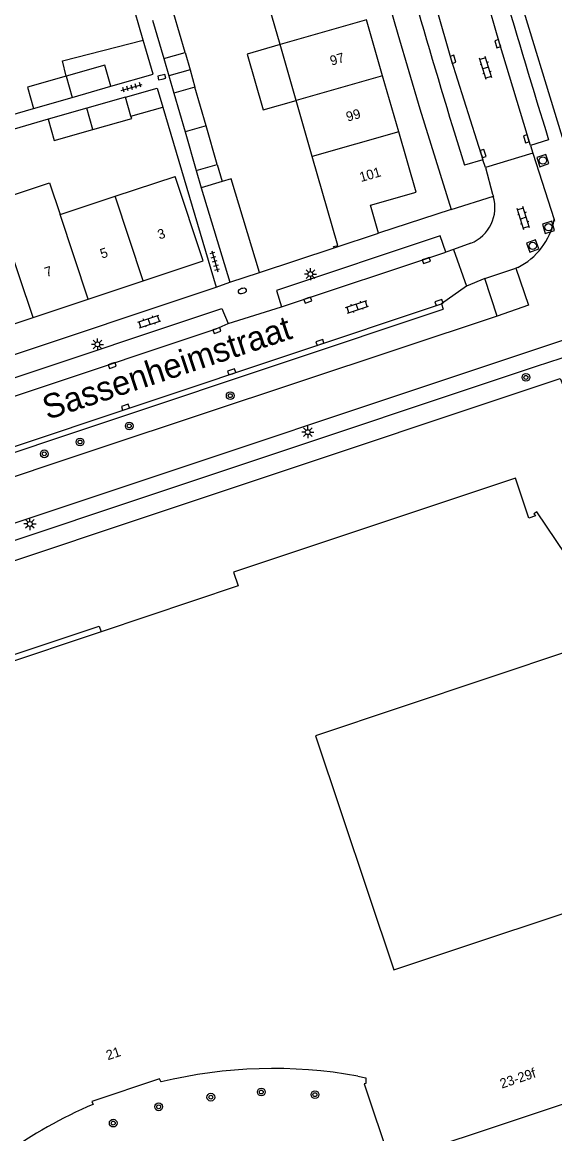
# Model space of a CAD drawing. Extents: x 125000 to 129004, y 397500 to 399008.
# Drawn here: x 127044.4 to 127099.3, y 398660.6 to 398775.1 of the extents above; entities that cross this region are included whole.
import ezdxf

# ---------------------------------------------------------------- set-up
doc = ezdxf.new("R2010")
doc.units = 0
for name, color, linetype in [('gg-afsc-erfafscheiding', 7, 'Continuous'), ('gg-afsc-faunaraster', 7, 'Continuous'), ('gg-afsc-hekwerk', 7, 'Continuous'), ('gg-afsc-muur', 7, 'Continuous'), ('gg-anno-huisnummerreeks BGT', 7, 'Continuous'), ('gg-anno-openbare ruimte label', 7, 'Continuous'), ('gg-bbg-bijgebouw', 7, 'Continuous'), ('gg-bbg-gedigitaliseerde bebouwing', 7, 'Continuous'), ('gg-bbg-hoofdgebouw', 7, 'Continuous'), ('gg-bbg-luifel en loopbrug', 7, 'Continuous'), ('gg-bbg-onder overbouw', 7, 'Continuous'), ('gg-bbg-pand overbouw', 7, 'Continuous'), ('gg-bbg-tussenscheiding', 7, 'Continuous'), ('gg-knt-verharding', 7, 'Continuous'), ('gg-knt-verharding nz', 7, 'Continuous'), ('gt-grn-weggrens', 7, 'Continuous'), ('gt-symb-boom', 7, 'Continuous'), ('gt-symb-brandkraan', 7, 'Continuous'), ('gt-symb-klinker verharding', 7, 'Continuous'), ('gt-symb-kolk', 7, 'Continuous'), ('gt-symb-lichtmast', 7, 'Continuous'), ('gt-symb-rioolschacht', 7, 'Continuous'), ('gt-symb-tegel verharding', 7, 'Continuous')]:
    doc.layers.add(name, color=color, linetype=linetype)

# ---------------------------------------------------------------- blocks, each defined once
blk = doc.blocks.new('gt0-RS')
at = {"layer": 'gt-symb-rioolschacht'}
blk.add_lwpolyline([(-0.5, -0.5), (0.5, -0.5), (0.5, 0.5), (-0.5, 0.5)], close=True, dxfattribs=at)
blk.add_circle((0, 0), 0.375, dxfattribs=at)
blk = doc.blocks.new('gt0-KL1')
at = {"layer": 'gt-symb-klinker verharding'}
for p, q in [((-1.15, 0.3), (1.15, 0.3)), ((-1, -0.3), (-1, 0.3)), ((-0.5, 0.3), (-0.5, 0.45)), ((0, -0.3), (0, 0.3)), ((0.5, 0.3), (0.5, 0.45)), ((1, -0.3), (1, 0.3)), ((-1.15, -0.3), (1.15, -0.3)), ((-0.5, -0.45), (-0.5, -0.3)), ((0.5, -0.45), (0.5, -0.3))]:
    blk.add_line(p, q, dxfattribs=at)
blk = doc.blocks.new('gt0-KOLK')
at = {"layer": 'gt-symb-kolk'}
blk.add_lwpolyline([(0, 0), (0.37, 0), (0.37, 0.4), (-0.38, 0.4), (-0.38, 0), (0, 0)], dxfattribs=at)
blk = doc.blocks.new('gt0-BOOM')
at = {"layer": 'gt-symb-boom'}
for radius in [0.4, 0.2]:
    blk.add_circle((0, 0), radius, dxfattribs=at)
blk = doc.blocks.new('gt0-BR')
at = {"layer": 'gt-symb-brandkraan'}
for centre, radius, start, end in [((-0.24, 0), 0.206, 107.5669, 252.4331), ((0.6, -2.66), 3, 106.892, 107.5669), ((0, -0.69), 0.938, 73.108, 106.892), ((-0.6, -2.66), 3, 72.4331, 73.108), ((0.24, 0), 0.206, 287.567, 72.4331), ((0.6, 2.66), 3, 252.4331, 253.108), ((0, 0.69), 0.938, 253.108, 286.8921), ((-0.6, 2.66), 3, 286.8921, 287.567)]:
    blk.add_arc(centre, radius, start, end, dxfattribs=at)
blk = doc.blocks.new('gt0-LMAST')
at = {"layer": 'gt-symb-lichtmast'}
for p, q in [((-0.18, 0.17), (-0.45, 0.44)), ((-0.01, 0.25), (-0.01, 0.62)), ((0.17, 0.17), (0.44, 0.44)), ((-0.26, 0), (-0.63, 0)), ((-0.18, -0.18), (-0.45, -0.45)), ((-0.01, -0.25), (-0.01, -0.63)), ((0.44, -0.45), (0.17, -0.18)), ((0.24, 0), (0.62, 0))]:
    blk.add_line(p, q, dxfattribs=at)
blk.add_circle((-0.01, 0), 0.25, dxfattribs=at)
blk = doc.blocks.new('gt0-TEG1')
at = {"layer": 'gt-symb-tegel verharding'}
for p, q in [((-1.12, 0), (1.12, 0)), ((-0.9, -0.25), (-0.9, 0.25)), ((-0.45, -0.25), (-0.45, 0.25)), ((0, -0.25), (0, 0.25)), ((0.45, -0.25), (0.45, 0.25)), ((0.9, -0.25), (0.9, 0.25))]:
    blk.add_line(p, q, dxfattribs=at)

msp = doc.modelspace()

# ---------------------------------------------------------------- linework, layer by layer
at = {"layer": 'gg-afsc-erfafscheiding'}
for p, q in [((127056.84, 398773.27), (127051.84, 398790.53)), ((127058.86, 398766.37), (127064.36, 398747.82)), ((127042.23, 398765.28), (127045.53, 398766.23)), ((127047.04, 398765.12), (127043.55, 398764.12))]:
    msp.add_line(p, q, dxfattribs=at)
at = {"layer": 'gg-afsc-faunaraster'}
msp.add_lwpolyline([(127079.2, 398851.3), (127081.68, 398836.81), (127084.55, 398822.21), (127087.82, 398807.41), (127091.39, 398792.89), (127095.31, 398778.7), (127100.03, 398763.27)], dxfattribs=at)
at = {"layer": 'gg-afsc-hekwerk'}
msp.add_lwpolyline([(127000, 398705.12), (127099.83, 398738.41), (127109.83, 398714.51)], dxfattribs=at)
at = {"layer": 'gg-afsc-muur'}
msp.add_line((127068.83, 398749.32), (127076.51, 398751.88), dxfattribs=at)
at = {"layer": 'gg-bbg-bijgebouw'}
for p, q in [((127061.16, 398772.02), (127060, 398775.99)), ((127057.81, 398775.35), (127058.97, 398771.38)), ((127058.97, 398771.38), (127061.16, 398772.02)), ((127049.51, 398767.37), (127053.5, 398768.52)), ((127055.01, 398767.41), (127051.03, 398766.27)), ((127055.58, 398765.43), (127055.01, 398767.41)), ((127062.17, 398768.44), (127060.01, 398767.82)), ((127060.01, 398767.82), (127061.15, 398763.83)), ((127063.32, 398764.45), (127062.17, 398768.44)), ((127045.53, 398766.23), (127049.51, 398767.37)), ((127051.03, 398766.27), (127047.04, 398765.12)), ((127064.46, 398760.47), (127063.32, 398764.45)), ((127061.15, 398763.83), (127062.3, 398759.85)), ((127062.3, 398759.85), (127064.46, 398760.47)), ((127064.97, 398758.7), (127062.82, 398758.05)), ((127062.82, 398758.05), (127065.78, 398748.32)), ((127065.78, 398748.32), (127068.83, 398749.32))]:
    msp.add_line(p, q, dxfattribs=at)
for points in [[(127053.5, 398768.52), (127052.89, 398770.71), (127048.9, 398769.57)], [(127048.9, 398769.57), (127044.9, 398768.42), (127045.53, 398766.23)], [(127047.04, 398765.12), (127047.67, 398762.93), (127051.66, 398764.07)], [(127051.66, 398764.07), (127055.65, 398765.22), (127055.58, 398765.43)], [(127068.83, 398749.32), (127065.89, 398758.98), (127064.97, 398758.7)]]:
    msp.add_lwpolyline(points, dxfattribs=at)
at = {"layer": 'gg-bbg-gedigitaliseerde bebouwing'}
for p, q in [((127070.95, 398772.82), (127069.29, 398778.6)), ((127072.6, 398767.05), (127070.95, 398772.82)), ((127074.26, 398761.27), (127072.6, 398767.05)), ((127053.96, 398757.19), (127060.12, 398759.24)), ((127048.27, 398755.3), (127053.96, 398757.19))]:
    msp.add_line(p, q, dxfattribs=at)
for points in [[(127076.51, 398751.88), (127076.47, 398752.02), (127076.89, 398752.13), (127074.26, 398761.27)], [(127042.58, 398753.4), (127041.49, 398756.68), (127047.18, 398758.57), (127048.27, 398755.3)]]:
    msp.add_lwpolyline(points, dxfattribs=at)
at = {"layer": 'gg-bbg-hoofdgebouw'}
for p, q in [((127081.52, 398769.61), (127079.86, 398775.38)), ((127083.18, 398763.84), (127081.52, 398769.61)), ((127076.51, 398751.88), (127081.09, 398753.39)), ((127051.17, 398746.59), (127056.85, 398748.48)), ((127045.48, 398744.69), (127051.17, 398746.59)), ((127039.79, 398742.79), (127045.48, 398744.69))]:
    msp.add_line(p, q, dxfattribs=at)
for points in [[(127081.09, 398753.39), (127080.26, 398756.26), (127084.97, 398757.6), (127083.18, 398763.84)], [(127056.85, 398748.48), (127063.01, 398750.53), (127060.12, 398759.24)], [(127101.08, 398710.45), (127100.71, 398711.74), (127104.44, 398714.21), (127097.42, 398724.68), (127097.12, 398724.46), (127097.26, 398724.26), (127096.58, 398724.03), (127095.21, 398728.15), (127066.16, 398718.46), (127066.63, 398717.04), (127052.5, 398712.29)], [(127101.08, 398710.45), (127074.6, 398701.57), (127082.67, 398677.48), (127107.75, 398685.82)], [(127082.28, 398657.7), (127111.33, 398667.37), (127109.15, 398673.95)], [(127058.69, 398665.9), (127058.52, 398666.23), (127051.56, 398663.91), (127051.67, 398663.59)], [(127078.95, 398666.51), (127079.77, 398666.35), (127079.8, 398665.76), (127079.61, 398665.7), (127082.28, 398657.7)]]:
    msp.add_lwpolyline(points, dxfattribs=at)
for centre, radius, start, end in [((127070.23, 398618.8), 48.5, 79.6352, 103.7676), ((127069.81, 398620.88), 46.41, 113.0189, 138.8245)]:
    msp.add_arc(centre, radius, start, end, dxfattribs=at)
at = {"layer": 'gg-bbg-luifel en loopbrug'}
for p, q in [((127061.16, 398772.02), (127061.67, 398770.23)), ((127058.97, 398771.38), (127059.49, 398769.6)), ((127061.67, 398770.23), (127059.49, 398769.6)), ((127061.67, 398770.23), (127062.17, 398768.44)), ((127059.49, 398769.6), (127060.01, 398767.82)), ((127055.58, 398765.43), (127058.86, 398766.37)), ((127062.3, 398759.85), (127062.82, 398758.05)), ((127064.46, 398760.47), (127064.97, 398758.7))]:
    msp.add_line(p, q, dxfattribs=at)
for points in [[(127048.9, 398769.57), (127048.53, 398771.13), (127056.84, 398773.27)], [(127053.5, 398768.52), (127057.85, 398769.78), (127056.84, 398773.27)], [(127070.95, 398772.82), (127067.57, 398771.85), (127069.22, 398766.08), (127072.6, 398767.05)], [(127055.01, 398767.41), (127058.28, 398768.33), (127058.86, 398766.37)]]:
    msp.add_lwpolyline(points, dxfattribs=at)
at = {"layer": 'gg-bbg-onder overbouw'}
msp.add_line((127052.5, 398712.29), (127028.7, 398704.36), dxfattribs=at)
at = {"layer": 'gg-bbg-pand overbouw'}
msp.add_lwpolyline([(127028.7, 398704.36), (127028.45, 398704.95), (127052.3, 398712.9), (127052.5, 398712.29)], dxfattribs=at)
at = {"layer": 'gg-bbg-tussenscheiding'}
for p, q in [((127079.86, 398775.38), (127070.95, 398772.82)), ((127048.9, 398769.57), (127049.51, 398767.37)), ((127081.52, 398769.61), (127072.6, 398767.05)), ((127051.66, 398764.07), (127051.03, 398766.27)), ((127063.32, 398764.45), (127061.15, 398763.83)), ((127083.18, 398763.84), (127074.26, 398761.27)), ((127056.85, 398748.48), (127053.96, 398757.19)), ((127051.17, 398746.59), (127048.27, 398755.3)), ((127045.48, 398744.69), (127042.58, 398753.4))]:
    msp.add_line(p, q, dxfattribs=at)
at = {"layer": 'gg-knt-verharding'}
for p, q in [((127098.63, 398763.01), (127096.75, 398762.42)), ((127096.75, 398762.42), (127096.99, 398761.63)), ((127091.85, 398760.95), (127089.96, 398760.41)), ((127092.12, 398760.17), (127091.85, 398760.95)), ((127096.99, 398761.63), (127092.12, 398760.17)), ((127088.59, 398755.84), (127081.09, 398753.39)), ((127099.28, 398754.58), (127099.2, 398754.8)), ((127088.81, 398751.71), (127088.04, 398751.43)), ((127088.81, 398751.71), (127090.17, 398747.94)), ((127095.44, 398749.85), (127095.25, 398749.78)), ((127064.36, 398747.82), (127065.78, 398748.32)), ((127092.04, 398748.71), (127090.17, 398747.94)), ((127093.34, 398744.84), (127092.04, 398748.71)), ((127000, 398726.36), (127064.36, 398747.82)), ((127090.17, 398747.94), (127087.58, 398746.1)), ((127028.37, 398726.34), (127087.58, 398746.1)), ((127065.6, 398744.06), (127071.11, 398745.78)), ((127087.58, 398746.1), (127087.76, 398745.55))]:
    msp.add_line(p, q, dxfattribs=at)
for points in [[(127076.89, 398796.5), (127078.48, 398790.33), (127080.13, 398784.18), (127083.08, 398773.89), (127085.35, 398766.2), (127088.59, 398755.84)], [(127088.04, 398751.43), (127087.44, 398753.12), (127070.58, 398747.47), (127071.11, 398745.78)], [(127095.25, 398749.78), (127096.54, 398745.97), (127093.34, 398744.84)], [(127093.34, 398744.84), (127052.46, 398731.27), (127010.5, 398717.24), (126985.34, 398708.91)], [(127000, 398723.99), (127008.15, 398726.72), (127020.25, 398730.71), (127064.95, 398745.63), (127065.6, 398744.06)], [(127000, 398716.35), (127020.64, 398723.15), (127087.76, 398745.55)], [(126972.79, 398699.92), (127038.88, 398721.96), (127106.07, 398744.34)], [(126987.14, 398702.92), (127034.01, 398718.55), (127097.39, 398739.67), (127101.18, 398740.92)]]:
    msp.add_lwpolyline(points, dxfattribs=at)
for centre, radius, start, end in [((127871.17, 399002.99), 808.96, 194.93569, 197.25718), ((127805.55, 398984.4), 749.83, 194.84723, 197.38109), ((127092.35, 398756.11), 6.98, 296.2638, 349.1709)]:
    msp.add_arc(centre, radius, start, end, dxfattribs=at)
at = {"layer": 'gg-knt-verharding nz'}
for p, q in [((127096.99, 398761.63), (127099.2, 398754.8)), ((127071.11, 398745.78), (127088.04, 398751.43)), ((127090.61, 398752.34), (127088.81, 398751.71)), ((127092.04, 398748.71), (127095.25, 398749.78))]:
    msp.add_line(p, q, dxfattribs=at)
for points in [[(127096.75, 398762.42), (127093.58, 398772.98), (127090.74, 398782.76), (127088.02, 398792.73), (127087.71, 398794.02)], [(127082.55, 398792.77), (127082.81, 398791.77), (127085.56, 398781.83), (127088.59, 398771.24), (127091.85, 398760.95)], [(127092.12, 398760.17), (127092.86, 398757.41), (127092.93, 398757.2)], [(127026.76, 398731), (127064.37, 398743.54), (127065.6, 398744.06)]]:
    msp.add_lwpolyline(points, dxfattribs=at)
msp.add_arc((127089.11, 398756.04), 3.99, 292.0096, 16.8304, dxfattribs=at)
at = {"layer": 'gt-grn-weggrens'}
msp.add_line((127088.59, 398755.84), (127092.93, 398757.2), dxfattribs=at)

# ---------------------------------------------------------------- block references
at = {"layer": 'gt-symb-boom'}
for p in [(127096.29, 398738.52), (127065.81, 398736.64), (127055.4, 398733.52), (127050.33, 398731.86), (127046.64, 398730.64), (127063.81, 398664.34), (127069.01, 398664.87), (127074.54, 398664.6), (127058.43, 398663.35), (127053.75, 398661.67)]:
    msp.add_blockref('gt0-BOOM', p, dxfattribs=at)
at = {"layer": 'gt-symb-brandkraan', "rotation": 16.02410965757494}
msp.add_blockref('gt0-BR', (127067.05, 398747.43), dxfattribs=at)
at = {"layer": 'gt-symb-klinker verharding'}
for p, rotation in [((127092.14, 398770.4), 107.09430559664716), ((127096.02, 398754.93), 107.03953511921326), ((127078.89, 398745.79), 18.489326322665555), ((127057.46, 398744.28), 18.543669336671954)]:
    msp.add_blockref('gt0-KL1', p, dxfattribs=dict(at, rotation=rotation))
at = {"layer": 'gt-symb-kolk'}
for p, rotation in [((127093.58, 398772.98), 106.49622422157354), ((127088.59, 398771.24), -73.97589034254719), ((127058.8, 398769.27), 14.300277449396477), ((127096.51, 398763.16), 106.31519324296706), ((127091.69, 398761.53), -72.30769910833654), ((127085.95, 398750.75), -161.51067367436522), ((127073.74, 398746.68), -161.09393900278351), ((127087.39, 398746.05), 18.308068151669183), ((127064.37, 398743.54), -161.58316555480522), ((127075.12, 398741.94), 18.416834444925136), ((127053.58, 398739.94), -161.58316555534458), ((127066.03, 398738.9), 18.489326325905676), ((127055.08, 398735.26), 18.416834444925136)]:
    msp.add_blockref('gt0-KOLK', p, dxfattribs=dict(at, rotation=rotation))
at = {"layer": 'gt-symb-lichtmast'}
for p in [(127074.08, 398749.17), (127052.13, 398741.92), (127073.81, 398732.88), (127045.17, 398723.42)]:
    msp.add_blockref('gt0-LMAST', p, dxfattribs=at)
at = {"layer": 'gt-symb-rioolschacht'}
for p, rotation in [((127098.03, 398760.87), -71.40202220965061), ((127098.62, 398753.99), -162.96046487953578), ((127096.99, 398752.07), -159.57138285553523)]:
    msp.add_blockref('gt0-RS', p, dxfattribs=dict(at, rotation=rotation))
at = {"layer": 'gt-symb-tegel verharding'}
for p, rotation in [((127055.66, 398768.41), 16.02410965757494), ((127064.22, 398750.49), -73.68480675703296)]:
    msp.add_blockref('gt0-TEG1', p, dxfattribs=dict(at, rotation=rotation))

# ---------------------------------------------------------------- texts
at = {"layer": 'gg-anno-huisnummerreeks BGT'}
for s, rotation, p in [('97', 16, (127076.25, 398770.64)), ('99', 16, (127077.91, 398764.87)), ('101', 16, (127079.29, 398758.65)), ('3', 18.4, (127058.51, 398752.72)), ('5', 18.4, (127052.59, 398750.75)), ('7', 18.4, (127046.87, 398748.84)), ('21', 18.5, (127053.2, 398668.14)), ('23-29f', 18.4, (127093.8, 398665.22))]:
    msp.add_text(s, height=1, rotation=rotation, dxfattribs=at).set_placement(p)
at = {"layer": 'gg-anno-openbare ruimte label'}
msp.add_text('Sassenheimstraat', height=2.5, rotation=18.4, dxfattribs=at).set_placement((127046.97, 398734.13))

doc.saveas('drawing.dxf')
